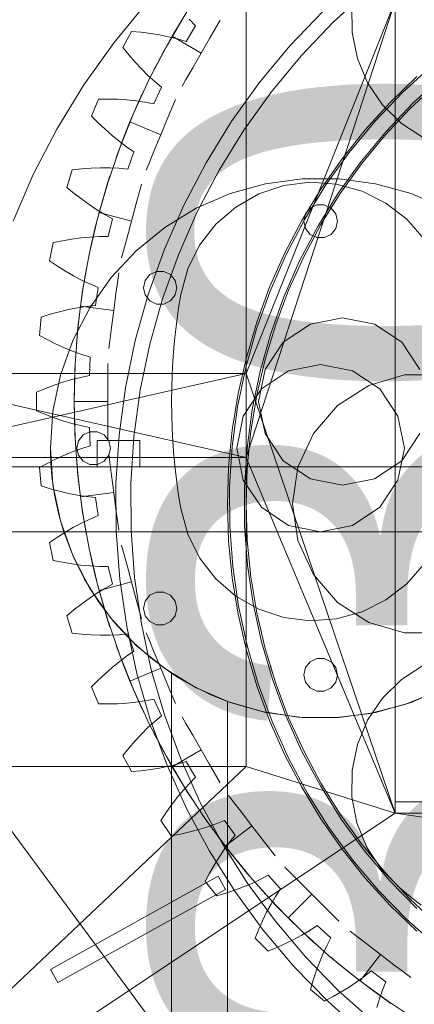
# Model space of a CAD drawing. Header units: millimetres. Extents: x -2233 to 65662, y -50530 to 6847.
# Tile 607 of 656: x 24029 to 24240, y 1401 to 1930. Entities that reach past the tile are written whole.
import ezdxf

# ---------------------------------------------------------------- set-up
doc = ezdxf.new("R2010")
doc.units = ezdxf.units.MM
for name, color, linetype, lineweight in [('COTAS_O', 1, 'Continuous', 0), ('COTAS_P', 1, 'Continuous', 0), ('lateral_briquetadora', 7, 'Continuous', 0)]:
    doc.layers.add(name, color=color, linetype=linetype, lineweight=lineweight)
doc.dimstyles.new('R19_100', dxfattribs={"dimtxt": 250, "dimasz": 150, "dimexe": 150, "dimexo": 80, "dimgap": 100, "dimtad": 1, "dimtih": 1, "dimtoh": 1, "dimdsep": 46, "dimcen": 0.09, "dimadec": 0, "dimazin": 0, "dimtfac": 1, "dimtdec": 4, "dimtofl": 0, "dimtmove": 0, "dimatfit": 3, "dimfxl": 1, "dimtolj": 1, "dimtzin": 0, "dimarcsym": 0})

# ---------------------------------------------------------------- blocks, each defined once
blk = doc.blocks.new('DIM_R32_4')
at = {"layer": 'COTAS_P'}
for p, q in [((15248.37, 1279.09), (24311.82, 4109.09)), ((24311.82, 4109.09), (24155.23, 4107.34)), ((24311.82, 4109.09), (24182.05, 4021.43)), ((24580.07, 3250), (24311.82, 4109.09)), ((15248.37, 1279.09), (15378.14, 1366.76)), ((15248.37, 1279.09), (15404.97, 1280.85)), ((15516.62, 420), (15248.37, 1279.09))]:
    blk.add_line(p, q, dxfattribs=at)
blk.add_text('9495 P', height=250, rotation=17.3406, dxfattribs=at).set_placement((19750.29, 2789.55))
blk = doc.blocks.new('DIM_R32_23')
at = {"layer": 'COTAS_O'}
for p, q in [((23750.07, 2330), (24450.07, 2330)), ((24450.07, 2330), (24405.07, 2180)), ((24450.07, 0), (24450.07, 2330)), ((24450.07, 2330), (24495.07, 2180)), ((24450.07, 0), (24405.07, 150)), ((24450.07, 0), (24495.07, 150)), ((23750.07, 0), (24450.07, 0))]:
    blk.add_line(p, q, dxfattribs=at)
blk.add_text('2330 O', height=250, rotation=90, dxfattribs=at).set_placement((24350.07, 1165))

msp = doc.modelspace()

# ---------------------------------------------------------------- linework, layer by layer
at = {"layer": 'lateral_briquetadora'}
for p, q in [((24215.665, 1945.862), (24197.024, 1928.869)), ((24079.277, 1917.784), (24097.191, 1939.592)), ((24150.067, 1940), (24150.067, 1740)), ((24150.067, 1740), (24230.067, 1940)), ((24230.067, 1940), (24150.067, 1695)), ((24206.948, 1923.128), (24206.858, 1937.34)), ((24230.067, 1510), (24230.067, 1940)), ((24230.067, 1504), (24230.067, 1940)), ((24107.105, 1915.36), (24117.187, 1932.486)), ((24115.017, 1928.964), (24118.876, 1935.172)), ((24122.937, 1926.816), (24119.547, 1930.245)), ((24191.432, 1934.59), (24173.635, 1915.937)), ((24110.369, 1921.125), (24115.017, 1928.964)), ((24117.873, 1918.368), (24122.937, 1926.816)), ((24130.513, 1920.016), (24134.167, 1926.344)), ((24134.167, 1926.344), (24136.194, 1929.856)), ((24197.024, 1928.869), (24179.612, 1910.62)), ((24083.977, 1915.089), (24088.625, 1923.786)), ((24088.625, 1923.786), (24093.718, 1923.307)), ((24093.718, 1923.307), (24098.734, 1922.673)), ((24098.734, 1922.673), (24103.668, 1921.874)), ((24103.668, 1921.874), (24108.51, 1920.902)), ((24110.369, 1921.125), (24105.905, 1913.181)), ((24108.51, 1920.902), (24113.251, 1919.742)), ((24125.957, 1912.125), (24110.369, 1921.125)), ((24113.251, 1919.742), (24117.873, 1918.368)), ((24125.957, 1912.125), (24130.513, 1920.016)), ((24209.81, 1909.207), (24206.948, 1923.128)), ((24063.036, 1895), (24079.277, 1917.784)), ((24087.204, 1911.12), (24083.977, 1915.089)), ((24097.904, 1897.745), (24107.105, 1915.36)), ((24173.635, 1915.937), (24157.18, 1896.09)), ((24090.518, 1907.302), (24087.204, 1911.12)), ((24105.905, 1913.181), (24102.458, 1906.735)), ((24125.957, 1912.125), (24121.402, 1904.234)), ((24179.612, 1910.62), (24163.513, 1891.202)), ((24215.332, 1896.111), (24209.81, 1909.207)), ((24093.923, 1903.643), (24090.518, 1907.302)), ((24097.422, 1900.157), (24093.923, 1903.643)), ((24102.458, 1906.735), (24100.595, 1903.127)), ((24121.402, 1904.234), (24117.748, 1897.906)), ((24249.984, 1905.473), (24234.072, 1890.968)), ((24101.021, 1896.86), (24097.422, 1900.157)), ((24227.379, 1885.662), (24241.654, 1899.486)), ((24255.164, 1899.377), (24239.664, 1885.247)), ((24048.537, 1871.338), (24063.036, 1895)), ((24089.606, 1879.686), (24097.904, 1897.745)), ((24094.276, 1890.145), (24096.004, 1893.818)), ((24100.52, 1884.876), (24104.731, 1893.78)), ((24104.731, 1893.78), (24101.021, 1896.86)), ((24117.748, 1897.906), (24115.721, 1894.394)), ((24157.18, 1896.09), (24142.147, 1875.146)), ((24223.304, 1884.344), (24215.332, 1896.111)), ((24237.935, 1882.132), (24252.264, 1895.552)), ((24091.261, 1883.486), (24094.276, 1890.145)), ((24163.513, 1891.202), (24148.805, 1870.711)), ((24234.072, 1890.968), (24219.209, 1875.391)), ((24067.108, 1878.29), (24070.881, 1887.401)), ((24070.881, 1887.401), (24075.996, 1887.424)), ((24075.996, 1887.424), (24081.05, 1887.284)), ((24081.05, 1887.284), (24086.039, 1886.973)), ((24086.039, 1886.973), (24090.953, 1886.481)), ((24087.676, 1875.108), (24091.261, 1883.486)), ((24090.953, 1886.481), (24095.785, 1885.79)), ((24095.785, 1885.79), (24100.52, 1884.876)), ((24107.792, 1876.637), (24110.589, 1883.388)), ((24110.589, 1883.388), (24112.14, 1887.134)), ((24214.019, 1870.951), (24227.379, 1885.662)), ((24233.417, 1874.359), (24223.304, 1884.344)), ((24239.664, 1885.247), (24225.186, 1870.073)), ((24070.708, 1874.657), (24067.108, 1878.29)), ((24082.234, 1861.23), (24089.606, 1879.686)), ((24224.516, 1867.804), (24237.935, 1882.132)), ((24074.381, 1871.182), (24070.708, 1874.657)), ((24087.676, 1875.108), (24084.286, 1866.648)), ((24104.306, 1868.219), (24087.676, 1875.108)), ((24104.306, 1868.219), (24107.792, 1876.637)), ((24142.147, 1875.146), (24128.609, 1853.206)), ((24219.209, 1875.391), (24205.467, 1858.816)), ((24245.285, 1866.538), (24233.417, 1874.359)), ((24035.844, 1846.9), (24048.537, 1871.338)), ((24078.128, 1867.875), (24074.381, 1871.182)), ((24081.951, 1864.748), (24078.128, 1867.875)), ((24084.286, 1866.648), (24081.71, 1859.808)), ((24104.306, 1868.219), (24100.819, 1859.801)), ((24148.805, 1870.711), (24135.559, 1849.244)), ((24201.629, 1855.414), (24214.019, 1870.951)), ((24225.186, 1870.073), (24211.8, 1853.928)), ((24212.061, 1852.628), (24224.516, 1867.804)), ((24085.856, 1861.82), (24081.951, 1864.748)), ((24089.85, 1859.118), (24085.856, 1861.82)), ((24075.806, 1842.425), (24082.234, 1861.23)), ((24081.71, 1859.808), (24080.335, 1855.988)), ((24086.532, 1849.845), (24089.85, 1859.118)), ((24100.819, 1859.801), (24098.022, 1853.051)), ((24205.467, 1858.816), (24192.912, 1841.325)), ((24098.022, 1853.051), (24096.471, 1849.304)), ((24128.609, 1853.206), (24116.631, 1830.376)), ((24190.26, 1839.116), (24201.629, 1855.414)), ((24211.8, 1853.928), (24199.57, 1836.889)), ((24200.627, 1836.671), (24212.061, 1852.628)), ((24025.01, 1821.79), (24035.844, 1846.9)), ((24053.926, 1840.015), (24056.789, 1849.452)), ((24056.789, 1849.452), (24061.877, 1849.977)), ((24061.877, 1849.977), (24066.921, 1850.333)), ((24066.921, 1850.333), (24071.915, 1850.512)), ((24071.915, 1850.512), (24076.855, 1850.504)), ((24075.765, 1842.292), (24076.998, 1846.159)), ((24076.855, 1850.504), (24081.731, 1850.29)), ((24081.731, 1850.29), (24086.532, 1849.845)), ((24135.559, 1849.244), (24123.841, 1826.908)), ((24070.339, 1823.318), (24075.806, 1842.425)), ((24073.644, 1835.296), (24075.765, 1842.292)), ((24092.819, 1837.722), (24093.869, 1841.639)), ((24141.51, 1836.628), (24160.566, 1841.967)), ((24156.924, 1836.483), (24170.411, 1840.966)), ((24160.566, 1841.967), (24180.172, 1844.662)), ((24170.411, 1840.966), (24184.513, 1842.731)), ((24180.172, 1844.662), (24199.963, 1844.662)), ((24192.912, 1841.325), (24181.606, 1823.002)), ((24184.513, 1842.731), (24198.689, 1841.711)), ((24198.689, 1841.711), (24212.394, 1837.945)), ((24199.963, 1844.662), (24219.569, 1841.967)), ((24219.569, 1841.967), (24238.625, 1836.628)), ((24057.866, 1836.753), (24053.926, 1840.015)), ((24061.861, 1833.655), (24057.866, 1836.753)), ((24071.183, 1826.522), (24073.644, 1835.296)), ((24090.928, 1830.664), (24092.819, 1837.722)), ((24123.358, 1828.743), (24141.51, 1836.628)), ((24144.57, 1829.456), (24156.924, 1836.483)), ((24179.959, 1822.122), (24190.26, 1839.116)), ((24199.57, 1836.889), (24188.557, 1819.04)), ((24190.26, 1820), (24200.627, 1836.671)), ((24212.394, 1837.945), (24225.1, 1831.578)), ((24238.625, 1836.628), (24256.777, 1828.743)), ((24065.915, 1830.73), (24061.861, 1833.655)), ((24070.026, 1827.994), (24065.915, 1830.73)), ((24088.57, 1821.863), (24090.928, 1830.664)), ((24116.631, 1830.376), (24106.273, 1806.767)), ((24188.065, 1830.574), (24184.456, 1828.836)), ((24192.07, 1830.574), (24188.065, 1830.574)), ((24195.679, 1828.836), (24192.07, 1830.574)), ((24225.1, 1831.578), (24236.32, 1822.854)), ((24071.183, 1826.522), (24068.927, 1817.692)), ((24074.199, 1825.462), (24070.026, 1827.994)), ((24088.57, 1821.863), (24071.183, 1826.522)), ((24078.439, 1823.165), (24074.199, 1825.462)), ((24106.449, 1818.461), (24123.358, 1828.743)), ((24123.841, 1826.908), (24113.706, 1803.81)), ((24133.825, 1820.153), (24144.57, 1829.456)), ((24181.959, 1825.705), (24181.067, 1821.8)), ((24184.456, 1828.836), (24181.959, 1825.705)), ((24198.176, 1825.705), (24195.679, 1828.836)), ((24199.067, 1821.8), (24198.176, 1825.705)), ((24065.847, 1803.959), (24070.339, 1823.318)), ((24076.046, 1813.611), (24078.439, 1823.165)), ((24088.57, 1821.863), (24086.211, 1813.062)), ((24125.102, 1808.933), (24133.825, 1820.153)), ((24170.767, 1804.504), (24179.959, 1822.122)), ((24181.606, 1823.002), (24171.603, 1803.935)), ((24188.557, 1819.04), (24178.813, 1800.468)), ((24181.006, 1802.687), (24190.26, 1820)), ((24181.067, 1821.8), (24181.959, 1817.895)), ((24198.176, 1817.895), (24199.067, 1821.8)), ((24236.32, 1822.854), (24245.623, 1812.109)), ((24068.927, 1817.692), (24067.266, 1810.574)), ((24091.097, 1805.971), (24106.449, 1818.461)), ((24181.959, 1817.895), (24184.456, 1814.764)), ((24184.456, 1814.764), (24188.065, 1813.026)), ((24192.07, 1813.026), (24195.679, 1814.764)), ((24195.679, 1814.764), (24198.176, 1817.895)), ((24044.561, 1800.633), (24046.484, 1810.305)), ((24046.484, 1810.305), (24051.496, 1811.325)), ((24051.496, 1811.325), (24056.481, 1812.174)), ((24056.481, 1812.174), (24061.434, 1812.843)), ((24061.434, 1812.843), (24066.35, 1813.318)), ((24066.35, 1813.318), (24071.224, 1813.583)), ((24067.266, 1810.574), (24066.401, 1806.608)), ((24071.224, 1813.583), (24076.046, 1813.611)), ((24086.211, 1813.062), (24084.32, 1806.004)), ((24118.735, 1796.226), (24125.102, 1808.933)), ((24188.065, 1813.026), (24192.07, 1813.026)), ((24062.341, 1784.398), (24065.847, 1803.959)), ((24077.589, 1791.508), (24091.097, 1805.971)), ((24084.32, 1806.004), (24083.271, 1802.087)), ((24106.273, 1806.767), (24097.584, 1782.495)), ((24113.706, 1803.81), (24105.205, 1780.062)), ((24162.723, 1786.333), (24170.767, 1804.504)), ((24171.603, 1803.935), (24162.953, 1784.219)), ((24048.8, 1797.772), (24044.561, 1800.633)), ((24178.813, 1800.468), (24170.386, 1781.262)), ((24172.904, 1784.805), (24181.006, 1802.687)), ((24053.081, 1795.081), (24048.8, 1797.772)), ((24057.401, 1792.568), (24053.081, 1795.081)), ((24061.761, 1790.247), (24057.401, 1792.568)), ((24063.657, 1792.432), (24064.376, 1796.427)), ((24081.162, 1790.127), (24081.692, 1794.148)), ((24098.33, 1793.162), (24095.833, 1790.031)), ((24101.939, 1794.9), (24098.33, 1793.162)), ((24105.945, 1794.9), (24101.939, 1794.9)), ((24109.553, 1793.162), (24105.945, 1794.9)), ((24112.051, 1790.031), (24109.553, 1793.162)), ((24114.969, 1782.522), (24118.735, 1796.226)), ((24066.162, 1788.137), (24061.761, 1790.247)), ((24062.468, 1785.22), (24063.657, 1792.432)), ((24070.607, 1786.266), (24066.162, 1788.137)), ((24066.177, 1775.34), (24077.589, 1791.508)), ((24080.209, 1782.883), (24081.162, 1790.127)), ((24095.833, 1790.031), (24094.942, 1786.126)), ((24112.942, 1786.126), (24112.051, 1790.031)), ((24059.83, 1764.683), (24062.341, 1784.398)), ((24061.173, 1776.199), (24062.468, 1785.22)), ((24069.161, 1776.524), (24070.607, 1786.266)), ((24079.019, 1773.849), (24080.209, 1782.883)), ((24097.584, 1782.495), (24090.606, 1757.676)), ((24094.942, 1786.126), (24095.833, 1782.221)), ((24095.833, 1782.221), (24098.33, 1779.089)), ((24109.553, 1779.089), (24112.051, 1782.221)), ((24112.051, 1782.221), (24112.942, 1786.126)), ((24113.822, 1775.389), (24114.969, 1782.522)), ((24162.953, 1784.219), (24155.696, 1763.948)), ((24155.86, 1767.684), (24162.723, 1786.333)), ((24165.988, 1766.432), (24172.904, 1784.805)), ((24098.33, 1779.089), (24101.939, 1777.351)), ((24105.205, 1780.062), (24098.378, 1755.78)), ((24101.939, 1777.351), (24105.945, 1777.351)), ((24105.945, 1777.351), (24109.553, 1779.089)), ((24170.386, 1781.262), (24163.317, 1761.516)), ((24040.066, 1770.336), (24044.954, 1771.843)), ((24044.954, 1771.843), (24049.832, 1773.176)), ((24049.832, 1773.176), (24054.695, 1774.327)), ((24054.695, 1774.327), (24059.541, 1775.282)), ((24057.072, 1757.768), (24066.177, 1775.34)), ((24059.541, 1775.282), (24064.365, 1776.024)), ((24061.173, 1776.199), (24060.089, 1767.151)), ((24079.019, 1773.849), (24061.173, 1776.199)), ((24064.365, 1776.024), (24069.161, 1776.524)), ((24079.019, 1773.849), (24077.83, 1764.816)), ((24112.827, 1768.233), (24113.822, 1775.389)), ((24039.1, 1760.522), (24040.066, 1770.336)), ((24060.089, 1767.151), (24059.371, 1759.876)), ((24111.985, 1761.057), (24112.827, 1768.233)), ((24150.206, 1748.633), (24155.86, 1767.684)), ((24160.29, 1747.646), (24165.988, 1766.432)), ((24169.998, 1756.82), (24184.597, 1766.575)), ((24184.597, 1766.575), (24201.817, 1770)), ((24201.817, 1770), (24219.038, 1766.575)), ((24219.038, 1766.575), (24233.637, 1756.82)), ((24058.321, 1744.867), (24059.83, 1764.683)), ((24077.83, 1764.816), (24076.876, 1757.571)), ((24111.295, 1753.865), (24111.985, 1761.057)), ((24155.696, 1763.948), (24149.868, 1743.221)), ((24163.317, 1761.516), (24157.64, 1741.326)), ((24043.6, 1758.091), (24039.1, 1760.522)), ((24048.123, 1755.832), (24043.6, 1758.091)), ((24052.669, 1753.754), (24048.123, 1755.832)), ((24050.444, 1739.121), (24057.072, 1757.768)), ((24059.371, 1759.876), (24059.031, 1755.831)), ((24076.876, 1757.571), (24076.347, 1753.551)), ((24090.606, 1757.676), (24085.373, 1732.432)), ((24098.378, 1755.78), (24093.258, 1731.082)), ((24160.243, 1742.221), (24169.998, 1756.82)), ((24233.637, 1756.82), (24243.392, 1742.221)), ((24057.236, 1751.872), (24052.669, 1753.754)), ((24061.822, 1750.204), (24057.236, 1751.872)), ((24110.758, 1746.66), (24111.295, 1753.865)), ((24058.161, 1741.418), (24058.352, 1745.473)), ((24066.429, 1748.777), (24061.822, 1750.204)), ((24065.945, 1738.94), (24066.429, 1748.777)), ((24075.817, 1741.418), (24075.817, 1745.473)), ((24110.375, 1739.446), (24110.758, 1746.66)), ((24145.784, 1729.259), (24150.206, 1748.633)), ((24155.832, 1728.527), (24160.29, 1747.646)), ((24150.067, 1695), (23950.067, 1740)), ((24150.067, 1740), (23950.067, 1740)), ((23950.067, 1695), (24150.067, 1740)), ((24057.817, 1725), (24058.321, 1744.867)), ((24057.923, 1734.112), (24058.161, 1741.418)), ((24075.817, 1734.112), (24075.817, 1741.418)), ((24149.868, 1743.221), (24145.498, 1722.139)), ((24150.067, 1695), (24150.067, 1740)), ((24230.067, 1504), (24150.067, 1740)), ((24157.64, 1741.326), (24153.383, 1720.789)), ((24156.817, 1725), (24160.243, 1742.221)), ((24172.866, 1741.528), (24158.283, 1731.784)), ((24190.067, 1744.95), (24172.866, 1741.528)), ((24207.269, 1741.528), (24190.067, 1744.95)), ((24221.852, 1731.784), (24207.269, 1741.528)), ((24046.418, 1719.744), (24050.444, 1739.121)), ((24047.037, 1733.714), (24051.764, 1735.336)), ((24051.764, 1735.336), (24056.493, 1736.762)), ((24056.493, 1736.762), (24061.221, 1737.973)), ((24061.221, 1737.973), (24065.945, 1738.94)), ((24110.144, 1732.224), (24110.375, 1739.446)), ((24215.988, 1733.674), (24235.105, 1739.287)), ((24235.105, 1739.287), (24255.03, 1739.287)), ((24037.597, 1729.931), (24042.314, 1731.909)), ((24037.597, 1720.069), (24037.597, 1729.931)), ((24042.314, 1731.909), (24047.037, 1733.714)), ((24057.817, 1725), (24057.923, 1734.112)), ((24075.817, 1725), (24075.817, 1734.112)), ((24085.373, 1732.432), (24081.911, 1706.884)), ((24093.258, 1731.082), (24089.871, 1706.087)), ((24110.067, 1725), (24110.144, 1732.224)), ((24142.613, 1709.642), (24145.784, 1729.259)), ((24158.283, 1731.784), (24148.539, 1717.202)), ((24199.227, 1722.902), (24215.988, 1733.674)), ((24231.596, 1717.202), (24221.852, 1731.784)), ((24075.817, 1725), (24057.817, 1725)), ((24058.321, 1705.133), (24057.817, 1725)), ((24057.817, 1725), (24057.923, 1715.888)), ((24075.817, 1725), (24075.817, 1715.888)), ((24110.144, 1717.776), (24110.067, 1725)), ((24152.634, 1709.158), (24155.832, 1728.527)), ((24160.243, 1707.779), (24156.817, 1725)), ((24042.314, 1718.091), (24037.597, 1720.069)), ((24045.067, 1700), (24046.418, 1719.744)), ((24145.498, 1722.139), (24142.607, 1700.803)), ((24153.383, 1720.789), (24150.567, 1700.006)), ((24186.18, 1707.845), (24199.227, 1722.902)), ((24047.037, 1716.286), (24042.314, 1718.091)), ((24051.764, 1714.664), (24047.037, 1716.286)), ((24056.493, 1713.238), (24051.764, 1714.664)), ((24057.923, 1715.888), (24058.161, 1708.582)), ((24075.817, 1715.888), (24075.817, 1708.582)), ((24110.375, 1710.554), (24110.144, 1717.776)), ((24148.539, 1717.202), (24145.117, 1700)), ((24235.017, 1700), (24231.596, 1717.202)), ((24061.221, 1712.027), (24056.493, 1713.238)), ((24058.161, 1708.582), (24058.352, 1704.527)), ((24065.945, 1711.06), (24061.221, 1712.027)), ((24066.265, 1708.774), (24062.656, 1707.036)), ((24066.429, 1701.223), (24065.945, 1711.06)), ((24070.27, 1708.774), (24066.265, 1708.774)), ((24073.879, 1707.036), (24070.27, 1708.774)), ((24075.817, 1708.582), (24075.817, 1704.527)), ((24110.758, 1703.34), (24110.375, 1710.554)), ((24140.704, 1689.862), (24142.613, 1709.642)), ((24150.71, 1689.621), (24152.634, 1709.158)), ((24059.83, 1685.317), (24058.321, 1705.133)), ((24060.159, 1703.905), (24059.267, 1700)), ((24062.656, 1707.036), (24060.159, 1703.905)), ((24070.067, 1704), (24093.067, 1704)), ((24070.067, 1704), (24070.067, 1690)), ((24076.376, 1703.905), (24073.879, 1707.036)), ((24077.267, 1700), (24076.376, 1703.905)), ((24081.911, 1706.884), (24080.236, 1681.158)), ((24089.871, 1706.087), (24088.232, 1680.916)), ((24093.067, 1704), (24093.067, 1690)), ((24111.295, 1696.135), (24110.758, 1703.34)), ((24169.998, 1693.18), (24160.243, 1707.779)), ((24177.903, 1689.721), (24186.18, 1707.845)), ((24243.392, 1707.779), (24233.637, 1693.18)), ((24045.075, 1698.57), (24045.067, 1700)), ((24046.418, 1680.256), (24045.067, 1700)), ((24045.096, 1697.141), (24045.075, 1698.57)), ((24052.669, 1696.246), (24057.236, 1698.128)), ((24057.236, 1698.128), (24061.822, 1699.796)), ((24059.267, 1700), (24060.159, 1696.095)), ((24061.822, 1699.796), (24066.429, 1701.223)), ((24076.376, 1696.095), (24077.267, 1700)), ((24142.607, 1700.803), (24141.208, 1679.318)), ((24145.117, 1700), (24148.539, 1682.798)), ((24150.567, 1700.006), (24149.204, 1679.077)), ((24231.596, 1682.798), (24235.017, 1700)), ((23950.067, 1695), (24150.067, 1695)), ((24043.6, 1691.909), (24048.123, 1694.168)), ((24045.131, 1695.712), (24045.096, 1697.141)), ((24045.18, 1694.283), (24045.131, 1695.712)), ((24045.244, 1692.854), (24045.18, 1694.283)), ((24045.321, 1691.427), (24045.244, 1692.854)), ((24048.123, 1694.168), (24052.669, 1696.246)), ((24059.371, 1690.124), (24059.031, 1694.169)), ((24060.159, 1696.095), (24062.656, 1692.964)), ((24062.656, 1692.964), (24066.265, 1691.226)), ((24070.27, 1691.226), (24073.879, 1692.964)), ((24073.879, 1692.964), (24076.376, 1696.095)), ((24076.876, 1692.429), (24076.347, 1696.449)), ((24077.83, 1685.184), (24076.876, 1692.429)), ((24111.985, 1688.943), (24111.295, 1696.135)), ((24150.067, 1695), (24150.067, 1529)), ((24230.067, 1504), (24150.067, 1695)), ((24184.597, 1683.425), (24169.998, 1693.18)), ((24233.637, 1693.18), (24219.038, 1683.425)), ((24045.413, 1690), (23960.067, 1690)), ((24278.603, 1690), (23960.067, 1690)), ((24070.067, 1690), (24000.067, 1690)), ((24940.067, 1690), (24000.067, 1690)), ((24039.1, 1689.478), (24043.6, 1691.909)), ((24040.066, 1679.664), (24039.1, 1689.478)), ((24045.413, 1690), (24045.321, 1691.427)), ((24045.413, 1690), (24070.067, 1690)), ((24045.413, 1690), (24045.855, 1684.913)), ((24060.089, 1682.849), (24059.371, 1690.124)), ((24066.265, 1691.226), (24070.27, 1691.226)), ((24093.067, 1690), (24070.067, 1690)), ((24278.603, 1690), (24093.067, 1690)), ((24093.067, 1690), (24280.067, 1690)), ((24112.827, 1681.767), (24111.985, 1688.943)), ((24140.067, 1670), (24140.704, 1689.862)), ((24150.067, 1670), (24150.71, 1689.621)), ((24175.067, 1670), (24177.903, 1689.721)), ((24045.855, 1684.913), (24046.475, 1679.844)), ((24062.341, 1665.602), (24059.83, 1685.317)), ((24061.173, 1673.801), (24060.089, 1682.849)), ((24079.019, 1676.151), (24077.83, 1685.184)), ((24113.822, 1674.611), (24112.827, 1681.767)), ((24148.539, 1682.798), (24158.283, 1668.216)), ((24201.817, 1680), (24184.597, 1683.425)), ((24219.038, 1683.425), (24201.817, 1680)), ((24221.852, 1668.216), (24231.596, 1682.798)), ((24044.954, 1678.157), (24040.066, 1679.664)), ((24049.832, 1676.824), (24044.954, 1678.157)), ((24050.444, 1660.879), (24046.418, 1680.256)), ((24046.475, 1679.844), (24047.274, 1674.8)), ((24054.695, 1675.673), (24049.832, 1676.824)), ((24080.236, 1681.158), (24080.357, 1655.377)), ((24088.232, 1680.916), (24088.35, 1655.693)), ((24141.208, 1679.318), (24141.309, 1657.788)), ((24149.204, 1679.077), (24149.303, 1658.104)), ((24047.274, 1674.8), (24048.25, 1669.788)), ((24059.541, 1674.718), (24054.695, 1675.673)), ((24064.365, 1673.976), (24059.541, 1674.718)), ((24079.019, 1676.151), (24061.173, 1673.801)), ((24061.173, 1673.801), (24062.468, 1664.78)), ((24069.161, 1673.476), (24064.365, 1673.976)), ((24070.607, 1663.734), (24069.161, 1673.476)), ((24079.019, 1676.151), (24080.209, 1667.117)), ((24114.969, 1667.478), (24113.822, 1674.611)), ((24048.25, 1669.788), (24049.402, 1664.813)), ((24080.209, 1667.117), (24081.162, 1659.873)), ((24118.735, 1653.774), (24114.969, 1667.478)), ((24140.704, 1650.138), (24140.067, 1670)), ((24150.71, 1650.379), (24150.067, 1670)), ((24158.283, 1668.216), (24172.866, 1658.472)), ((24177.903, 1650.279), (24175.067, 1670)), ((24207.269, 1658.472), (24221.852, 1668.216)), ((24049.402, 1664.813), (24050.728, 1659.882)), ((24057.072, 1642.232), (24050.444, 1660.879)), ((24061.761, 1659.753), (24066.162, 1661.863)), ((24065.847, 1646.041), (24062.341, 1665.602)), ((24062.468, 1664.78), (24063.657, 1657.568)), ((24066.162, 1661.863), (24070.607, 1663.734)), ((24050.728, 1659.882), (24052.227, 1655)), ((24053.081, 1654.919), (24057.401, 1657.432)), ((24057.401, 1657.432), (24061.761, 1659.753)), ((24063.657, 1657.568), (24064.376, 1653.573)), ((24080.357, 1655.377), (24082.272, 1629.667)), ((24081.162, 1659.873), (24081.692, 1655.852)), ((24088.35, 1655.693), (24090.225, 1630.539)), ((24141.309, 1657.788), (24142.909, 1636.317)), ((24149.303, 1658.104), (24150.861, 1637.189)), ((24172.866, 1658.472), (24190.067, 1655.05)), ((24190.067, 1655.05), (24207.269, 1658.472)), ((24052.227, 1655), (23960.067, 1655)), ((24289.677, 1655), (23960.067, 1655)), ((24289.677, 1655), (24001.28, 1655)), ((24052.227, 1655), (24001.28, 1655)), ((24044.561, 1649.367), (24048.8, 1652.228)), ((24048.8, 1652.228), (24053.081, 1654.919)), ((24057.165, 1642.017), (24052.227, 1655)), ((24125.102, 1641.067), (24118.735, 1653.774)), ((24142.613, 1630.358), (24140.704, 1650.138)), ((24152.634, 1630.842), (24150.71, 1650.379)), ((24186.18, 1632.155), (24177.903, 1650.279)), ((24046.484, 1639.695), (24044.561, 1649.367)), ((24070.339, 1626.682), (24065.847, 1646.041)), ((24084.32, 1643.996), (24083.271, 1647.913)), ((24051.496, 1638.675), (24046.484, 1639.695)), ((24066.177, 1624.66), (24057.072, 1642.232)), ((24063.323, 1629.567), (24057.165, 1642.017)), ((24067.266, 1639.426), (24066.401, 1643.392)), ((24068.927, 1632.308), (24067.266, 1639.426)), ((24086.211, 1636.938), (24084.32, 1643.996)), ((24133.825, 1629.847), (24125.102, 1641.067)), ((24056.481, 1637.826), (24051.496, 1638.675)), ((24061.434, 1637.157), (24056.481, 1637.826)), ((24066.35, 1636.682), (24061.434, 1637.157)), ((24071.224, 1636.417), (24066.35, 1636.682)), ((24076.046, 1636.389), (24071.224, 1636.417)), ((24078.439, 1626.835), (24076.046, 1636.389)), ((24088.57, 1628.137), (24086.211, 1636.938)), ((24142.909, 1636.317), (24146, 1615.009)), ((24150.861, 1637.189), (24153.872, 1616.433)), ((24245.623, 1637.891), (24236.32, 1627.146)), ((24070.644, 1617.763), (24063.323, 1629.567)), ((24071.183, 1623.478), (24068.927, 1632.308)), ((24082.272, 1629.667), (24085.974, 1604.153)), ((24090.225, 1630.539), (24093.846, 1605.577)), ((24144.57, 1620.544), (24133.825, 1629.847)), ((24145.784, 1610.741), (24142.613, 1630.358)), ((24155.832, 1611.473), (24152.634, 1630.842)), ((24199.227, 1617.098), (24186.18, 1632.155)), ((24077.589, 1608.492), (24066.177, 1624.66)), ((24070.026, 1622.006), (24074.199, 1624.538)), ((24075.806, 1607.575), (24070.339, 1626.682)), ((24088.57, 1628.137), (24071.183, 1623.478)), ((24071.183, 1623.478), (24073.644, 1614.704)), ((24074.199, 1624.538), (24078.439, 1626.835)), ((24088.57, 1628.137), (24090.928, 1619.336)), ((24236.32, 1627.146), (24225.1, 1618.422)), ((24061.861, 1616.345), (24065.915, 1619.27)), ((24065.915, 1619.27), (24070.026, 1622.006)), ((24090.928, 1619.336), (24092.819, 1612.278)), ((24098.33, 1620.911), (24095.833, 1617.779)), ((24101.939, 1622.649), (24098.33, 1620.911)), ((24105.945, 1622.649), (24101.939, 1622.649)), ((24109.553, 1620.911), (24105.945, 1622.649)), ((24112.051, 1617.779), (24109.553, 1620.911)), ((24156.924, 1613.517), (24144.57, 1620.544)), ((24225.1, 1618.422), (24212.394, 1612.055)), ((24053.926, 1609.985), (24057.866, 1613.247)), ((24057.866, 1613.247), (24061.861, 1616.345)), ((24079.06, 1606.713), (24070.644, 1617.763)), ((24073.644, 1614.704), (24075.764, 1607.708)), ((24095.833, 1617.779), (24094.942, 1613.874)), ((24094.942, 1613.874), (24095.833, 1609.969)), ((24112.942, 1613.874), (24112.051, 1617.779)), ((24112.051, 1609.969), (24112.942, 1613.874)), ((24146, 1615.009), (24150.568, 1593.968)), ((24153.872, 1616.433), (24158.322, 1595.937)), ((24170.411, 1609.034), (24156.924, 1613.517)), ((24215.988, 1606.326), (24199.227, 1617.098)), ((24056.789, 1600.548), (24053.926, 1609.985)), ((24075.764, 1607.708), (24076.998, 1603.841)), ((24082.234, 1588.77), (24075.806, 1607.575)), ((24091.097, 1594.029), (24077.589, 1608.492)), ((24092.819, 1612.278), (24093.869, 1608.361)), ((24095.833, 1609.969), (24098.33, 1606.838)), ((24109.553, 1606.838), (24112.051, 1609.969)), ((24150.206, 1591.367), (24145.784, 1610.741)), ((24160.29, 1592.354), (24155.832, 1611.473)), ((24184.513, 1607.269), (24170.411, 1609.034)), ((24198.689, 1608.289), (24184.513, 1607.269)), ((24212.394, 1612.055), (24198.689, 1608.289)), ((24088.496, 1596.52), (24079.06, 1606.713)), ((24085.974, 1604.153), (24091.443, 1578.959)), ((24093.846, 1605.577), (24099.197, 1580.927)), ((24098.33, 1606.838), (24101.939, 1605.1)), ((24101.939, 1605.1), (24105.945, 1605.1)), ((24105.945, 1605.1), (24109.553, 1606.838)), ((24235.105, 1600.713), (24215.988, 1606.326)), ((24061.877, 1600.023), (24056.789, 1600.548)), ((24066.921, 1599.667), (24061.877, 1600.023)), ((24071.915, 1599.488), (24066.921, 1599.667)), ((24076.855, 1599.496), (24071.915, 1599.488)), ((24081.731, 1599.71), (24076.855, 1599.496)), ((24086.532, 1600.155), (24081.731, 1599.71)), ((24089.85, 1590.882), (24086.532, 1600.155)), ((24098.022, 1596.949), (24096.471, 1600.696)), ((24100.819, 1590.199), (24098.022, 1596.949)), ((24255.03, 1600.713), (24235.105, 1600.713)), ((24081.71, 1590.193), (24080.335, 1594.012)), ((24098.863, 1587.276), (24088.496, 1596.52)), ((24106.449, 1581.539), (24091.097, 1594.029)), ((24150.568, 1593.968), (24156.589, 1573.297)), ((24158.322, 1595.937), (24164.187, 1575.801)), ((24165.988, 1573.568), (24160.29, 1592.354)), ((24084.286, 1583.352), (24081.71, 1590.193)), ((24081.951, 1585.252), (24085.856, 1588.18)), ((24089.606, 1570.314), (24082.234, 1588.77)), ((24085.856, 1588.18), (24089.85, 1590.882)), ((24110.067, 1579.066), (24098.863, 1587.276)), ((24104.306, 1581.781), (24100.819, 1590.199)), ((24155.86, 1572.316), (24150.206, 1591.367)), ((24188.065, 1586.974), (24184.456, 1585.236)), ((24192.07, 1586.974), (24188.065, 1586.974)), ((24195.679, 1585.236), (24192.07, 1586.974)), ((24074.381, 1578.818), (24078.128, 1582.125)), ((24078.128, 1582.125), (24081.951, 1585.252)), ((24087.676, 1574.892), (24084.286, 1583.352)), ((24104.306, 1581.781), (24087.676, 1574.892)), ((24104.306, 1581.781), (24107.792, 1573.363)), ((24123.358, 1571.257), (24106.449, 1581.539)), ((24181.959, 1582.105), (24181.067, 1578.2)), ((24184.456, 1585.236), (24181.959, 1582.105)), ((24198.176, 1582.105), (24195.679, 1585.236)), ((24199.067, 1578.2), (24198.176, 1582.105)), ((24233.417, 1575.641), (24245.285, 1583.462)), ((24070.708, 1575.343), (24074.381, 1578.818)), ((24091.443, 1578.959), (24098.653, 1554.207)), ((24099.197, 1580.927), (24106.251, 1556.71)), ((24110.067, 1377.857), (24110.067, 1579.066)), ((24110.067, 1315), (24110.067, 1579.066)), ((24110.067, 1579.066), (24114.125, 1576.478)), ((24114.125, 1576.478), (24118.267, 1574.025)), ((24164.187, 1575.801), (24171.441, 1556.122)), ((24181.067, 1578.2), (24181.959, 1574.295)), ((24198.176, 1574.295), (24199.067, 1578.2)), ((24067.108, 1571.71), (24070.708, 1575.343)), ((24070.881, 1562.599), (24067.108, 1571.71)), ((24087.676, 1574.892), (24091.261, 1566.514)), ((24107.792, 1573.363), (24110.589, 1566.612)), ((24118.267, 1574.025), (24122.488, 1571.711)), ((24122.488, 1571.711), (24126.783, 1569.539)), ((24141.51, 1563.372), (24123.358, 1571.257)), ((24162.723, 1553.667), (24155.86, 1572.316)), ((24156.589, 1573.297), (24164.036, 1553.095)), ((24172.904, 1555.195), (24165.988, 1573.568)), ((24181.959, 1574.295), (24184.456, 1571.164)), ((24184.456, 1571.164), (24188.065, 1569.426)), ((24192.07, 1569.426), (24195.679, 1571.164)), ((24195.679, 1571.164), (24198.176, 1574.295)), ((24223.304, 1565.656), (24233.417, 1575.641)), ((24256.777, 1571.257), (24238.625, 1563.372)), ((24097.904, 1552.255), (24089.606, 1570.314)), ((24091.261, 1566.514), (24094.276, 1559.856)), ((24110.589, 1566.612), (24112.14, 1562.866)), ((24126.783, 1569.539), (24131.148, 1567.511)), ((24131.148, 1567.511), (24135.578, 1565.628)), ((24135.578, 1565.628), (24140.067, 1563.893)), ((24188.065, 1569.426), (24192.07, 1569.426)), ((24215.332, 1553.889), (24223.304, 1565.656)), ((24253.345, 1569.536), (24235.356, 1562.254)), ((24075.996, 1562.576), (24070.881, 1562.599)), ((24081.05, 1562.716), (24075.996, 1562.576)), ((24086.039, 1563.027), (24081.05, 1562.716)), ((24090.953, 1563.519), (24086.039, 1563.027)), ((24095.785, 1564.21), (24090.953, 1563.519)), ((24100.52, 1565.124), (24095.785, 1564.21)), ((24104.731, 1556.22), (24100.52, 1565.124)), ((24158.691, 1558.435), (24140.067, 1563.893)), ((24140.067, 1563.893), (24140.067, 1337.143)), ((24140.067, 1563.893), (24140.067, 1315)), ((24160.566, 1558.033), (24141.51, 1563.372)), ((24235.356, 1562.254), (24216.556, 1557.44)), ((24238.625, 1563.372), (24219.569, 1558.033)), ((24094.276, 1559.856), (24096.004, 1556.182)), ((24101.021, 1553.14), (24104.731, 1556.22)), ((24106.251, 1556.71), (24114.975, 1533.043)), ((24117.748, 1552.094), (24115.721, 1555.606)), ((24177.877, 1555.513), (24158.691, 1558.435)), ((24180.172, 1555.338), (24160.566, 1558.033)), ((24171.441, 1556.122), (24180.047, 1536.996)), ((24181.006, 1537.313), (24172.904, 1555.195)), ((24197.281, 1555.18), (24177.877, 1555.513)), ((24199.963, 1555.338), (24180.172, 1555.338)), ((24216.556, 1557.44), (24197.281, 1555.18)), ((24219.569, 1558.033), (24199.963, 1555.338)), ((24093.923, 1546.357), (24097.422, 1549.843)), ((24097.422, 1549.843), (24101.021, 1553.14)), ((24107.105, 1534.64), (24097.904, 1552.255)), ((24098.653, 1554.207), (24107.57, 1530.017)), ((24121.402, 1545.766), (24117.748, 1552.094)), ((24170.767, 1535.496), (24162.723, 1553.667)), ((24164.036, 1553.095), (24172.871, 1533.461)), ((24209.81, 1540.793), (24215.332, 1553.889)), ((24090.518, 1542.698), (24093.923, 1546.357)), ((24102.458, 1543.266), (24100.595, 1546.873)), ((24125.957, 1537.875), (24121.402, 1545.766)), ((24083.977, 1534.911), (24087.204, 1538.88)), ((24087.204, 1538.88), (24090.518, 1542.698)), ((24105.904, 1536.82), (24102.458, 1543.266)), ((24206.948, 1526.872), (24209.81, 1540.793)), ((24088.625, 1526.214), (24083.977, 1534.911)), ((24110.369, 1528.875), (24105.904, 1536.82)), ((24117.187, 1517.514), (24107.105, 1534.64)), ((24125.957, 1537.875), (24110.369, 1528.875)), ((24125.957, 1537.875), (24130.513, 1529.984)), ((24179.959, 1517.878), (24170.767, 1535.496)), ((24172.871, 1533.461), (24183.052, 1514.489)), ((24180.047, 1536.996), (24189.965, 1518.515)), ((24190.26, 1520), (24181.006, 1537.313)), ((24150.067, 1529), (23929.237, 1320)), ((24150.067, 1529), (23950.067, 1529)), ((24108.51, 1529.098), (24103.668, 1528.126)), ((24107.57, 1530.017), (24118.149, 1506.506)), ((24113.251, 1530.258), (24108.51, 1529.098)), ((24110.369, 1528.875), (24115.017, 1521.036)), ((24117.873, 1531.632), (24113.251, 1530.258)), ((24114.975, 1533.043), (24125.326, 1510.041)), ((24122.937, 1523.184), (24117.873, 1531.632)), ((24130.513, 1529.984), (24134.167, 1523.656)), ((24230.067, 1504), (24150.067, 1529)), ((24093.718, 1526.693), (24088.625, 1526.214)), ((24098.734, 1527.327), (24093.718, 1526.693)), ((24103.668, 1528.126), (24098.734, 1527.327)), ((24119.547, 1519.755), (24122.937, 1523.184)), ((24134.167, 1523.656), (24136.194, 1520.144)), ((24206.858, 1512.66), (24206.948, 1526.872)), ((24115.017, 1521.036), (24118.876, 1514.828)), ((24116.288, 1516.121), (24119.547, 1519.755)), ((24190.26, 1500.884), (24179.959, 1517.878)), ((24189.965, 1518.515), (24201.145, 1500.771)), ((24200.627, 1503.329), (24190.26, 1520)), ((24110.118, 1508.334), (24113.148, 1512.309)), ((24113.148, 1512.309), (24116.288, 1516.121)), ((24128.123, 1500.92), (24117.187, 1517.514)), ((24118.876, 1514.828), (24121.069, 1511.412)), ((24143.16, 1510.197), (24140.692, 1513.414)), ((24183.052, 1514.489), (24194.529, 1496.273)), ((24209.541, 1498.703), (24206.858, 1512.66)), ((24107.194, 1504.209), (24110.118, 1508.334)), ((24125.326, 1510.041), (24137.253, 1487.816)), ((24147.608, 1504.4), (24143.16, 1510.197)), ((24670.067, 1510), (24230.067, 1510)), ((23954.067, 1320), (24230.067, 1504)), ((24104.371, 1499.943), (24107.194, 1504.209)), ((24118.149, 1506.506), (24130.34, 1483.79)), ((24129.152, 1499.448), (24126.835, 1502.781)), ((24153.155, 1497.171), (24147.608, 1504.4)), ((24212.061, 1487.372), (24200.627, 1503.329)), ((24230.067, 1504), (25470.067, 1504)), ((24230.067, 1504), (25456.734, 1320)), ((24110.067, 1377.857), (24020.067, 1500)), ((24160.067, 1310), (24020.067, 1500)), ((24109.85, 1491.744), (24104.371, 1499.943)), ((24129.357, 1496.562), (24124.633, 1495.12)), ((24139.886, 1484.901), (24128.123, 1500.92)), ((24133.411, 1493.507), (24129.152, 1499.448)), ((24133.961, 1498.182), (24129.357, 1496.562)), ((24138.426, 1500.002), (24133.961, 1498.182)), ((24144.293, 1492.091), (24138.426, 1500.002)), ((24153.155, 1497.171), (24138.875, 1486.213)), ((24153.155, 1497.171), (24158.702, 1489.942)), ((24201.629, 1484.586), (24190.26, 1500.884)), ((24201.145, 1500.771), (24213.534, 1483.847)), ((24214.897, 1485.538), (24209.541, 1498.703)), ((24114.871, 1492.719), (24109.85, 1491.744)), ((24119.801, 1493.842), (24114.871, 1492.719)), ((24124.633, 1495.12), (24119.801, 1493.842)), ((24138.875, 1486.213), (24133.411, 1493.507)), ((24141.256, 1488.346), (24144.293, 1492.091)), ((24194.529, 1496.273), (24207.247, 1478.9)), ((24137.253, 1487.816), (24150.699, 1466.475)), ((24138.369, 1484.411), (24141.256, 1488.346)), ((24138.875, 1486.213), (24144.506, 1479.048)), ((24158.702, 1489.942), (24163.15, 1484.145)), ((24224.516, 1472.196), (24212.061, 1487.372)), ((24130.34, 1483.79), (24144.083, 1461.977)), ((24135.618, 1480.309), (24138.369, 1484.411)), ((24152.445, 1469.499), (24139.886, 1484.901)), ((24163.15, 1484.145), (24165.618, 1480.928)), ((24214.019, 1469.049), (24201.629, 1484.586)), ((24213.534, 1483.847), (24227.071, 1467.828)), ((24222.717, 1473.671), (24214.897, 1485.538)), ((24130.486, 1471.665), (24132.992, 1476.056)), ((24132.992, 1476.056), (24135.618, 1480.309)), ((24144.506, 1479.048), (24149.142, 1473.397)), ((24207.247, 1478.9), (24221.144, 1462.455)), ((24128.095, 1467.143), (24130.486, 1471.665)), ((24149.142, 1473.397), (24151.762, 1470.296)), ((24161.981, 1470.54), (24157.715, 1468.291)), ((24168.595, 1463.242), (24161.981, 1470.54)), ((24173.823, 1471.975), (24170.956, 1474.842)), ((24178.99, 1466.808), (24173.823, 1471.975)), ((24232.703, 1463.557), (24222.717, 1473.671)), ((24237.935, 1457.868), (24224.516, 1472.196)), ((24045.067, 1420), (24135.067, 1470)), ((24134.351, 1459.52), (24128.095, 1467.143)), ((24135.067, 1470), (24139.067, 1463)), ((24153.292, 1466.227), (24148.732, 1464.329)), ((24150.699, 1466.475), (24165.598, 1446.122)), ((24165.768, 1454.753), (24152.445, 1469.499)), ((24157.715, 1468.291), (24153.292, 1466.227)), ((24185.433, 1460.365), (24178.99, 1466.808)), ((24227.379, 1454.338), (24214.019, 1469.049)), ((24227.071, 1467.828), (24241.691, 1452.79)), ((24139.067, 1463), (24049.067, 1413)), ((24139.253, 1460.983), (24134.351, 1459.52)), ((24144.049, 1462.584), (24139.253, 1460.983)), ((24148.732, 1464.329), (24144.049, 1462.584)), ((24144.083, 1461.977), (24159.312, 1441.175)), ((24161.338, 1459.49), (24158.606, 1462.492)), ((24166.336, 1454.156), (24161.338, 1459.49)), ((24165.939, 1459.217), (24168.595, 1463.242)), ((24185.433, 1460.365), (24172.705, 1447.637)), ((24185.433, 1460.365), (24191.876, 1453.922)), ((24221.144, 1462.455), (24236.152, 1447.017)), ((24238.307, 1458.997), (24232.703, 1463.557)), ((24161.116, 1450.666), (24163.452, 1455.018)), ((24163.452, 1455.018), (24165.939, 1459.217)), ((24179.82, 1440.7), (24165.768, 1454.753)), ((24172.705, 1447.637), (24166.336, 1454.156)), ((24241.654, 1440.514), (24227.379, 1454.338)), ((24252.264, 1444.448), (24237.935, 1457.868)), ((24244.007, 1454.558), (24238.307, 1458.997)), ((24158.92, 1446.176), (24161.116, 1450.666)), ((24191.876, 1453.922), (24197.042, 1448.756)), ((24156.856, 1441.56), (24158.92, 1446.176)), ((24165.598, 1446.122), (24181.879, 1426.856)), ((24172.705, 1447.637), (24179.223, 1441.269)), ((24197.042, 1448.756), (24199.91, 1445.888)), ((24236.152, 1447.017), (24252.199, 1432.662)), ((24154.92, 1436.826), (24156.856, 1441.56)), ((24159.312, 1441.175), (24175.952, 1421.483)), ((24180.085, 1438.384), (24175.733, 1436.048)), ((24179.223, 1441.269), (24184.557, 1436.271)), ((24194.567, 1427.377), (24179.82, 1440.7)), ((24184.285, 1440.871), (24180.085, 1438.384)), ((24188.309, 1443.527), (24184.285, 1440.871)), ((24195.607, 1436.913), (24188.309, 1443.527)), ((24209.213, 1438.082), (24205.996, 1440.551)), ((24161.893, 1429.853), (24154.92, 1436.826)), ((24171.244, 1433.852), (24166.628, 1431.789)), ((24175.733, 1436.048), (24171.244, 1433.852)), ((24184.557, 1436.271), (24187.56, 1433.539)), ((24193.358, 1432.648), (24195.607, 1436.913)), ((24215.01, 1433.634), (24209.213, 1438.082)), ((24222.239, 1428.088), (24215.01, 1433.634)), ((24166.628, 1431.789), (24161.893, 1429.853)), ((24189.397, 1423.664), (24191.295, 1428.224)), ((24191.295, 1428.224), (24193.358, 1432.648)), ((24222.239, 1428.088), (24211.281, 1413.807)), ((24222.239, 1428.088), (24229.467, 1422.541)), ((24181.879, 1426.856), (24199.461, 1408.771)), ((24187.651, 1418.981), (24189.397, 1423.664)), ((24209.969, 1414.818), (24194.567, 1427.377)), ((24198.464, 1424.075), (24195.364, 1426.695)), ((24204.116, 1419.438), (24198.464, 1424.075)), ((24229.467, 1422.541), (24235.264, 1418.093)), ((24049.067, 1413), (24045.067, 1420)), ((24175.952, 1421.483), (24193.923, 1402.998)), ((24186.05, 1414.185), (24187.651, 1418.981)), ((24211.281, 1413.807), (24204.116, 1419.438)), ((24217.159, 1419.226), (24213.414, 1416.188)), ((24225.07, 1413.359), (24217.159, 1419.226)), ((24235.264, 1418.093), (24238.481, 1415.624)), ((24184.587, 1409.284), (24186.05, 1414.185)), ((24209.478, 1413.302), (24205.376, 1410.55)), ((24213.414, 1416.188), (24209.478, 1413.302)), ((24225.988, 1403.056), (24209.969, 1414.818)), ((24211.281, 1413.807), (24218.575, 1408.344)), ((24223.25, 1408.893), (24225.07, 1413.359)), ((24192.21, 1403.028), (24184.587, 1409.284)), ((24201.124, 1407.925), (24196.732, 1405.419)), ((24199.461, 1408.771), (24218.261, 1391.954)), ((24205.376, 1410.55), (24201.124, 1407.925)), ((24218.575, 1408.344), (24224.516, 1404.085)), ((24221.63, 1404.289), (24223.25, 1408.893)), ((24196.732, 1405.419), (24192.21, 1403.028)), ((24193.923, 1402.998), (24213.138, 1385.809)), ((24220.188, 1399.565), (24221.63, 1404.289)), ((24224.516, 1404.085), (24227.849, 1401.768)), ((24242.581, 1392.119), (24225.988, 1403.056))]:
    msp.add_line(p, q, dxfattribs=at)

# ---------------------------------------------------------------- dimensions: what is measured, and where the dimension line sits
at = {"layer": 'COTAS_O'}
dim = msp.add_aligned_dim(p1=(23750.067, 0), p2=(23750.067, 2330), distance=-700, text='<> O', dimstyle='R19_100', dxfattribs=at)
dim.commit()
dim.dimension.update_dxf_attribs({"geometry": 'DIM_R32_23', "text_midpoint": (24450.067, 1165)})
at = {"layer": 'COTAS_P'}
dim = msp.add_aligned_dim(p1=(15516.618, 420), p2=(24580.067, 3250), distance=900, text='<> P', dimstyle='R19_100', dxfattribs=at)
dim.commit()
dim.dimension.update_dxf_attribs({"geometry": 'DIM_R32_4', "text_midpoint": (19780.096, 2694.095)})

doc.saveas('drawing.dxf')
